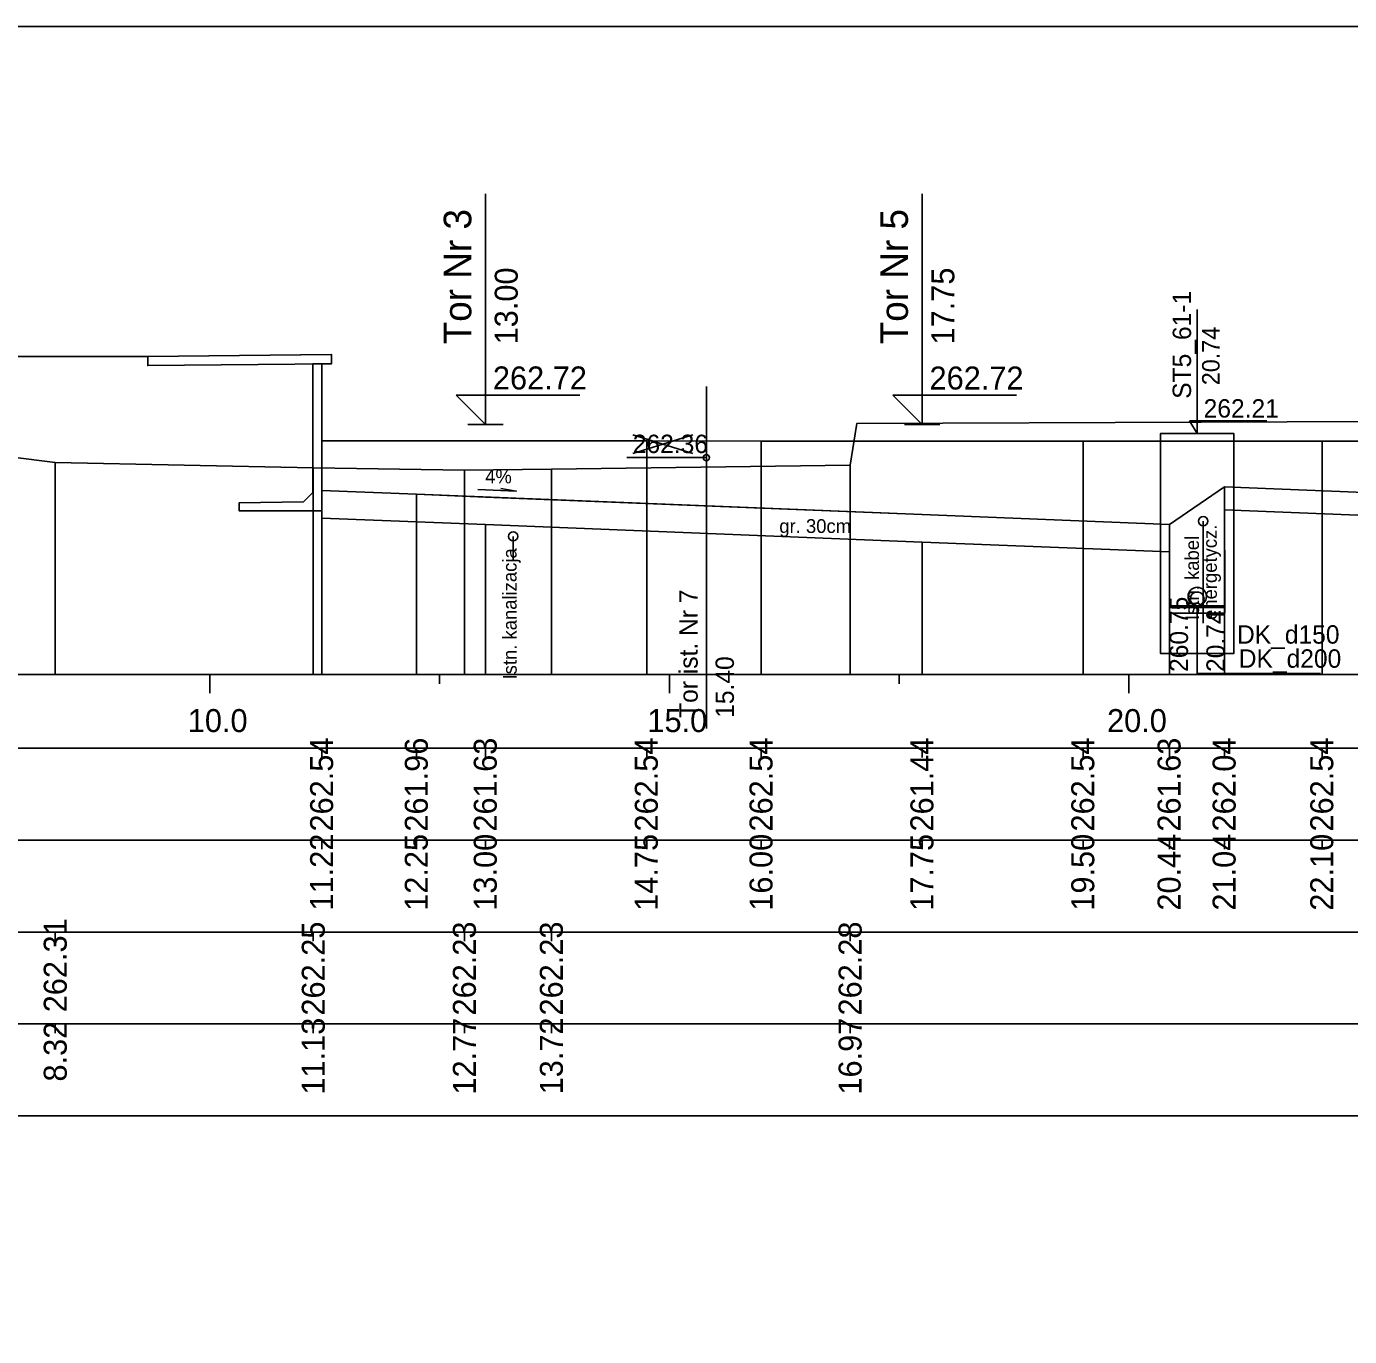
# Model space of a CAD drawing. Extents: x 6516023 to 6560129, y 5513077 to 5529206.
# Drawn here: x 6518901.42 to 6518915.81, y 5514498.91 to 5514513.16 of the extents above; entities that cross this region are included whole.
import ezdxf

# ---------------------------------------------------------------- set-up
doc = ezdxf.new("R2010")
doc.units = 0
for name, color, linetype in [('IR_default', 7, 'Continuous'), ('TOR_PRZEK_P-kable', 7, 'Continuous'), ('TOR_PRZEK_P-komponent', 7, 'Continuous'), ('TOR_PRZEK_P-odwodnienie', 7, 'Continuous'), ('TOR_PRZEK_P-opisy', 7, 'Continuous'), ('TOR_PRZEK_P-perony+elementy', 7, 'Continuous'), ('TOR_PRZEK_P-tabelka istniejace', 7, 'Continuous'), ('TOR_PRZEK_P-tabelka projektowane', 7, 'Continuous'), ('TOR_PRZEK_P-teren istniejacy', 7, 'Continuous'), ('TOR_PRZEK_P-tory istniejace', 7, 'Continuous'), ('TOR_PRZEK_P-tory projektowane', 7, 'Continuous'), ('TOR_PRZEK_P-uklad odniesienia', 7, 'Continuous'), ('TOR_PRZEK_P-warstwa ochronna I', 7, 'Continuous'), ('TOR_PRZEK_P-warstwa ochronna II', 7, 'Continuous'), ('TOR_RAMKI-ramka+tabelka 1', 7, 'Continuous')]:
    doc.layers.add(name, color=color, linetype=linetype)

msp = doc.modelspace()

# ---------------------------------------------------------------- linework, layer by layer
at = {"layer": 'IR_default'}
for points in [[(6518895.088, 5514509.588), (6518895.092, 5514509.588), (6518897.088, 5514509.568), (6518897.099, 5514509.568), (6518902.738, 5514509.568), (6518904.734, 5514509.587), (6518904.738, 5514509.588)], [(6518904.633, 5514508.648), (6518908.166, 5514508.648), (6518909.413, 5514508.647), (6518909.42, 5514508.647), (6518912.913, 5514508.647), (6518912.918, 5514508.647), (6518915.513, 5514508.647), (6518915.52, 5514508.647), (6518919.013, 5514508.647), (6518919.016, 5514508.647), (6518920.313, 5514508.648), (6518920.32, 5514508.648), (6518923.813, 5514508.648), (6518923.816, 5514508.646), (6518925.205, 5514507.72), (6518925.206, 5514507.72), (6518925.563, 5514507.705), (6518925.61, 5514507.703), (6518925.909, 5514507.903)]]:
    msp.add_lwpolyline(points, dxfattribs=at)
at = {"layer": 'TOR_PRZEK_P-kable'}
for p, q in [((6518914.22, 5514507.775), (6518914.22, 5514506.665)), ((6518906.714, 5514507.61), (6518906.714, 5514507.34))]:
    msp.add_line(p, q, dxfattribs=at)
for centre in [(6518914.22, 5514507.775), (6518906.714, 5514507.61)]:
    msp.add_circle(centre, 0.05, dxfattribs=at)
at = {"layer": 'TOR_PRZEK_P-komponent'}
msp.add_lwpolyline([(6518904.633, 5514508.109), (6518904.633, 5514508.648), (6518908.163, 5514508.648), (6518909.413, 5514508.647), (6518912.913, 5514508.647), (6518915.513, 5514508.647), (6518919.013, 5514508.647), (6518920.313, 5514508.648), (6518923.813, 5514508.648), (6518925.205, 5514507.72), (6518922.063, 5514507.845), (6518917.263, 5514508.037), (6518916.513, 5514508.067), (6518914.451, 5514508.15), (6518913.853, 5514507.74), (6518911.163, 5514507.848), (6518905.663, 5514508.068), (6518904.633, 5514508.109)], dxfattribs=at)
at = {"layer": 'TOR_PRZEK_P-odwodnienie'}
for p, q in [((6518914.155, 5514508.727), (6518914.155, 5514510.077)), ((6518914.072, 5514508.865), (6518914.912, 5514508.865)), ((6518914.155, 5514508.727), (6518914.072, 5514508.865)), ((6518914.455, 5514506.777), (6518914.451, 5514508.15)), ((6518913.855, 5514506.775), (6518913.853, 5514507.74)), ((6518914.455, 5514506.856), (6518913.855, 5514506.856)), ((6518914.455, 5514506.836), (6518913.855, 5514506.836)), ((6518914.455, 5514506.776), (6518913.855, 5514506.776)), ((6518914.155, 5514506.856), (6518914.155, 5514506.12))]:
    msp.add_line(p, q, dxfattribs=at)
for points in [[(6518913.755, 5514507.006), (6518913.755, 5514508.727), (6518914.555, 5514508.727), (6518914.555, 5514506.336), (6518913.755, 5514506.336), (6518913.755, 5514507.006)], [(6518914.155, 5514506.856), (6518914.155, 5514506.12), (6518915.496, 5514506.12)]]:
    msp.add_lwpolyline(points, dxfattribs=at)
for centre, radius in [((6518914.155, 5514506.956), 0.1), ((6518914.155, 5514506.931), 0.075), ((6518914.155, 5514506.856), 0.03)]:
    msp.add_circle(centre, radius, dxfattribs=at)
at = {"layer": 'TOR_PRZEK_P-opisy'}
msp.add_lwpolyline([(6518906.33, 5514508.121), (6518906.748, 5514508.102), (6518906.58, 5514508.131)], dxfattribs=at)
at = {"layer": 'TOR_PRZEK_P-perony+elementy'}
msp.add_lwpolyline([(6518895.193, 5514508.648), (6518895.193, 5514509.487), (6518895.088, 5514509.488), (6518895.088, 5514509.588), (6518897.088, 5514509.568), (6518897.099, 5514509.568), (6518902.738, 5514509.568), (6518904.738, 5514509.588), (6518904.738, 5514509.488), (6518904.633, 5514509.486), (6518904.633, 5514508.648)], dxfattribs=at)
for points in [[(6518902.738, 5514509.568), (6518904.738, 5514509.588), (6518904.738, 5514509.488), (6518902.738, 5514509.467)], [(6518904.533, 5514508.086), (6518904.533, 5514509.485), (6518904.633, 5514509.486), (6518904.633, 5514507.886), (6518903.733, 5514507.886), (6518903.733, 5514507.976), (6518904.433, 5514507.987)]]:
    msp.add_lwpolyline(points, close=True, dxfattribs=at)
at = {"layer": 'TOR_PRZEK_P-tabelka istniejace'}
for p, q in [((6518901.732, 5514503.206), (6518901.732, 5514503.306)), ((6518904.539, 5514503.206), (6518904.539, 5514503.306)), ((6518906.183, 5514503.206), (6518906.183, 5514503.306)), ((6518907.129, 5514503.206), (6518907.129, 5514503.306)), ((6518910.379, 5514503.206), (6518910.379, 5514503.306)), ((6518817.163, 5514502.306), (6518960.963, 5514502.306)), ((6518901.732, 5514502.206), (6518901.732, 5514502.306)), ((6518904.539, 5514502.206), (6518904.539, 5514502.306)), ((6518906.183, 5514502.206), (6518906.183, 5514502.306)), ((6518907.129, 5514502.206), (6518907.129, 5514502.306)), ((6518910.379, 5514502.206), (6518910.379, 5514502.306))]:
    msp.add_line(p, q, dxfattribs=at)
for points in [[(6518901.732, 5514508.415), (6518901.732, 5514506.306), (6518901.732, 5514506.176), (6518901.732, 5514506.106)], [(6518904.539, 5514508.355), (6518904.539, 5514506.306), (6518904.539, 5514506.176), (6518904.539, 5514506.106)], [(6518906.183, 5514508.331), (6518906.183, 5514506.306), (6518906.183, 5514506.176), (6518906.183, 5514506.106)], [(6518907.129, 5514508.341), (6518907.129, 5514506.306), (6518907.129, 5514506.176), (6518907.129, 5514506.106)], [(6518910.379, 5514508.385), (6518910.379, 5514506.306), (6518910.379, 5514506.176), (6518910.379, 5514506.106)]]:
    msp.add_lwpolyline(points, dxfattribs=at)
msp.add_lwpolyline([(6518817.163, 5514503.306), (6518817.163, 5514501.306), (6518960.963, 5514501.306), (6518960.963, 5514503.306)], close=True, dxfattribs=at)
at = {"layer": 'TOR_PRZEK_P-tabelka projektowane'}
for p, q in [((6518904.633, 5514505.206), (6518904.633, 5514505.306)), ((6518905.663, 5514505.206), (6518905.663, 5514505.306)), ((6518906.413, 5514505.206), (6518906.413, 5514505.306)), ((6518908.166, 5514505.206), (6518908.166, 5514505.306)), ((6518909.413, 5514505.206), (6518909.413, 5514505.306)), ((6518911.163, 5514505.206), (6518911.163, 5514505.306)), ((6518912.913, 5514505.206), (6518912.913, 5514505.306)), ((6518913.853, 5514505.206), (6518913.853, 5514505.306)), ((6518914.451, 5514505.206), (6518914.451, 5514505.306)), ((6518915.513, 5514505.206), (6518915.513, 5514505.306)), ((6518817.163, 5514504.306), (6518960.963, 5514504.306)), ((6518904.633, 5514504.206), (6518904.633, 5514504.306)), ((6518905.663, 5514504.206), (6518905.663, 5514504.306)), ((6518906.413, 5514504.206), (6518906.413, 5514504.306)), ((6518908.166, 5514504.206), (6518908.166, 5514504.306)), ((6518909.413, 5514504.206), (6518909.413, 5514504.306)), ((6518911.163, 5514504.206), (6518911.163, 5514504.306)), ((6518912.913, 5514504.206), (6518912.913, 5514504.306)), ((6518913.853, 5514504.206), (6518913.853, 5514504.306)), ((6518914.451, 5514504.206), (6518914.451, 5514504.306)), ((6518915.513, 5514504.206), (6518915.513, 5514504.306))]:
    msp.add_line(p, q, dxfattribs=at)
for points in [[(6518904.633, 5514508.648), (6518904.633, 5514506.306), (6518904.633, 5514506.176), (6518904.633, 5514506.106)], [(6518908.166, 5514508.648), (6518908.166, 5514506.306), (6518908.166, 5514506.176), (6518908.166, 5514506.106)], [(6518909.413, 5514508.647), (6518909.413, 5514506.306), (6518909.413, 5514506.176), (6518909.413, 5514506.106)], [(6518912.913, 5514508.647), (6518912.913, 5514506.306), (6518912.913, 5514506.176), (6518912.913, 5514506.106)], [(6518915.513, 5514508.647), (6518915.513, 5514506.306), (6518915.513, 5514506.176), (6518915.513, 5514506.106)], [(6518905.663, 5514508.068), (6518905.663, 5514506.306), (6518905.663, 5514506.176), (6518905.663, 5514506.106)], [(6518914.451, 5514508.15), (6518914.451, 5514506.306), (6518914.451, 5514506.176), (6518914.451, 5514506.106)], [(6518906.413, 5514507.738), (6518906.413, 5514506.306), (6518906.413, 5514506.176), (6518906.413, 5514506.106)], [(6518913.853, 5514507.74), (6518913.853, 5514506.306), (6518913.853, 5514506.176), (6518913.853, 5514506.106)], [(6518911.163, 5514507.548), (6518911.163, 5514506.306), (6518911.163, 5514506.176), (6518911.163, 5514506.106)]]:
    msp.add_lwpolyline(points, dxfattribs=at)
msp.add_lwpolyline([(6518817.163, 5514505.306), (6518817.163, 5514503.306), (6518960.963, 5514503.306), (6518960.963, 5514505.306)], close=True, dxfattribs=at)
at = {"layer": 'TOR_PRZEK_P-teren istniejacy'}
msp.add_lwpolyline([(6518901.241, 5514508.475), (6518901.732, 5514508.415), (6518904.539, 5514508.355), (6518906.183, 5514508.331), (6518907.129, 5514508.341), (6518910.379, 5514508.385), (6518910.449, 5514508.815), (6518910.452, 5514508.836), (6518917.944, 5514508.865), (6518918.201, 5514508.866), (6518918.202, 5514508.85), (6518918.248, 5514508.447), (6518919.027, 5514508.458), (6518921.407, 5514508.313), (6518922.677, 5514508.138), (6518923.457, 5514508.096), (6518924.296, 5514508.096), (6518924.836, 5514508.096), (6518926.021, 5514507.882), (6518926.208, 5514507.839), (6518927.359, 5514507.838), (6518928.192, 5514507.828), (6518931.122, 5514507.751)], dxfattribs=at)
at = {"layer": 'TOR_PRZEK_P-tory istniejace'}
for p, q in [((6518908.815, 5514509.241), (6518908.815, 5514505.521)), ((6518908.015, 5514508.513), (6518908.667, 5514508.716)), ((6518908.015, 5514508.716), (6518908.667, 5514508.513)), ((6518908.815, 5514508.466), (6518907.949, 5514508.466))]:
    msp.add_line(p, q, dxfattribs=at)
msp.add_circle((6518908.815, 5514508.466), 0.035, dxfattribs=at)
at = {"layer": 'TOR_PRZEK_P-tory projektowane'}
for p, q in [((6518906.413, 5514509.705), (6518906.413, 5514511.337)), ((6518911.163, 5514509.705), (6518911.163, 5514511.337)), ((6518906.413, 5514509.705), (6518906.413, 5514508.828)), ((6518911.163, 5514509.705), (6518911.163, 5514508.827)), ((6518906.413, 5514508.828), (6518906.094, 5514509.147)), ((6518906.094, 5514509.147), (6518907.438, 5514509.147)), ((6518911.163, 5514508.827), (6518910.844, 5514509.146)), ((6518910.844, 5514509.146), (6518912.188, 5514509.146)), ((6518906.221, 5514508.828), (6518906.605, 5514508.828)), ((6518910.971, 5514508.827), (6518911.355, 5514508.827))]:
    msp.add_line(p, q, dxfattribs=at)
at = {"layer": 'TOR_PRZEK_P-uklad odniesienia'}
for p, q in [((6518820.963, 5514506.106), (6518960.963, 5514506.106)), ((6518903.413, 5514505.906), (6518903.413, 5514506.106)), ((6518905.913, 5514506.006), (6518905.913, 5514506.106)), ((6518908.413, 5514505.906), (6518908.413, 5514506.106)), ((6518910.913, 5514506.006), (6518910.913, 5514506.106)), ((6518913.413, 5514505.906), (6518913.413, 5514506.106))]:
    msp.add_line(p, q, dxfattribs=at)
at = {"layer": 'TOR_PRZEK_P-warstwa ochronna I'}
for points in [[(6518904.633, 5514507.986), (6518904.633, 5514507.809), (6518906.413, 5514507.738), (6518911.163, 5514507.548), (6518913.854, 5514507.44)], [(6518914.452, 5514507.9), (6518917.263, 5514507.787), (6518922.063, 5514507.595), (6518925.011, 5514507.477)]]:
    msp.add_lwpolyline(points, dxfattribs=at)
at = {"layer": 'TOR_PRZEK_P-warstwa ochronna II'}
msp.add_lwpolyline([(6518904.633, 5514508.109), (6518905.663, 5514508.068), (6518906.413, 5514508.038), (6518911.163, 5514507.848), (6518913.853, 5514507.74), (6518914.451, 5514508.15), (6518916.513, 5514508.067), (6518917.263, 5514508.037), (6518922.063, 5514507.845), (6518925.61, 5514507.703), (6518925.909, 5514507.903)], dxfattribs=at)
at = {"layer": 'TOR_RAMKI-ramka+tabelka 1'}
msp.add_lwpolyline([(6518814.513, 5514513.156), (6519062.013, 5514513.156), (6519062.013, 5514484.656), (6518814.513, 5514484.656)], close=True, dxfattribs=at)

# ---------------------------------------------------------------- texts
at = {"layer": 'TOR_PRZEK_P-kable'}
for s, p in [('energetycz.', (6518914.369, 5514506.701)), ('Istn. kanalizacja', (6518906.752, 5514506.053)), ('Istn. kabel', (6518914.175, 5514506.701))]:
    msp.add_text(s, height=0.14999, rotation=90.0511, dxfattribs=at).set_placement(p)
at = {"layer": 'TOR_PRZEK_P-odwodnienie'}
for s, height, rotation, p in [('ST5_61-1', 0.2, 90, (6518914.088, 5514509.106)), ('20.74', 0.19, 90, (6518914.398, 5514509.254)), ('260.75', 0.2, 90, (6518914.055, 5514506.135)), ('20.74', 0.2, 90, (6518914.455, 5514506.135)), ('DK_d150', 0.2, 360, (6518914.588, 5514506.443)), ('DK_d200', 0.2, 360, (6518914.607, 5514506.181))]:
    msp.add_text(s, height=height, rotation=rotation, dxfattribs=at).set_placement(p)
msp.add_text('262.21', height=0.2, dxfattribs=at).set_placement((6518914.225, 5514508.902))
at = {"layer": 'TOR_PRZEK_P-opisy'}
msp.add_text('4%', height=0.15, rotation=359.8485, dxfattribs=at).set_placement((6518906.409, 5514508.187))
at = {"layer": 'TOR_PRZEK_P-tabelka istniejace'}
for s, p in [('262.31', (6518901.857, 5514502.433)), ('262.25', (6518904.664, 5514502.397)), ('262.23', (6518906.308, 5514502.398)), ('262.23', (6518907.254, 5514502.398)), ('262.28', (6518910.504, 5514502.398)), ('8.32', (6518901.857, 5514501.68)), ('11.13', (6518904.664, 5514501.538)), ('12.77', (6518906.308, 5514501.538)), ('13.72', (6518907.254, 5514501.54)), ('16.97', (6518910.504, 5514501.538))]:
    msp.add_text(s, height=0.25, rotation=90, dxfattribs=at).set_placement(p)
at = {"layer": 'TOR_PRZEK_P-tabelka projektowane'}
for s, p in [('262.54', (6518904.755, 5514504.399)), ('261.96', (6518905.785, 5514504.398)), ('261.63', (6518906.535, 5514504.398)), ('262.54', (6518908.287, 5514504.399)), ('262.54', (6518909.535, 5514504.399)), ('261.44', (6518911.285, 5514504.399)), ('262.54', (6518913.035, 5514504.399)), ('261.63', (6518913.974, 5514504.398)), ('262.04', (6518914.573, 5514504.399)), ('262.54', (6518915.635, 5514504.399)), ('11.22', (6518904.755, 5514503.54)), ('12.25', (6518905.785, 5514503.537)), ('13.00', (6518906.535, 5514503.538)), ('14.75', (6518908.287, 5514503.537)), ('16.00', (6518909.535, 5514503.538)), ('17.75', (6518911.285, 5514503.537)), ('19.50', (6518913.035, 5514503.538)), ('20.44', (6518913.974, 5514503.539)), ('21.04', (6518914.573, 5514503.539)), ('22.10', (6518915.635, 5514503.538))]:
    msp.add_text(s, height=0.25, rotation=90, dxfattribs=at).set_placement(p)
at = {"layer": 'TOR_PRZEK_P-tory istniejace'}
msp.add_text('262.36', height=0.2, dxfattribs=at).set_placement((6518908.015, 5514508.516))
for s, rotation, p in [('Tor ist. Nr 7', 90.0511, (6518908.721, 5514505.635)), ('15.40', 90, (6518909.115, 5514505.636))]:
    msp.add_text(s, height=0.2, rotation=rotation, dxfattribs=at).set_placement(p)
at = {"layer": 'TOR_PRZEK_P-tory projektowane'}
for s, height, p in [('Tor Nr 3', 0.3, (6518906.258, 5514509.699)), ('Tor Nr 5', 0.3, (6518911.008, 5514509.699)), ('13.00', 0.25, (6518906.763, 5514509.698)), ('17.75', 0.25, (6518911.513, 5514509.697))]:
    msp.add_text(s, height=height, rotation=90, dxfattribs=at).set_placement(p)
for p in [(6518906.493, 5514509.208), (6518911.243, 5514509.207)]:
    msp.add_text('262.72', height=0.25, dxfattribs=at).set_placement(p)
at = {"layer": 'TOR_PRZEK_P-uklad odniesienia'}
for s, p in [('10.0', (6518903.174, 5514505.481)), ('15.0', (6518908.174, 5514505.481)), ('20.0', (6518913.174, 5514505.481))]:
    msp.add_text(s, height=0.25, dxfattribs=at).set_placement(p)
at = {"layer": 'TOR_PRZEK_P-warstwa ochronna I'}
msp.add_text('gr. 30cm', height=0.15, dxfattribs=at).set_placement((6518909.609, 5514507.647))

doc.saveas('drawing.dxf')
